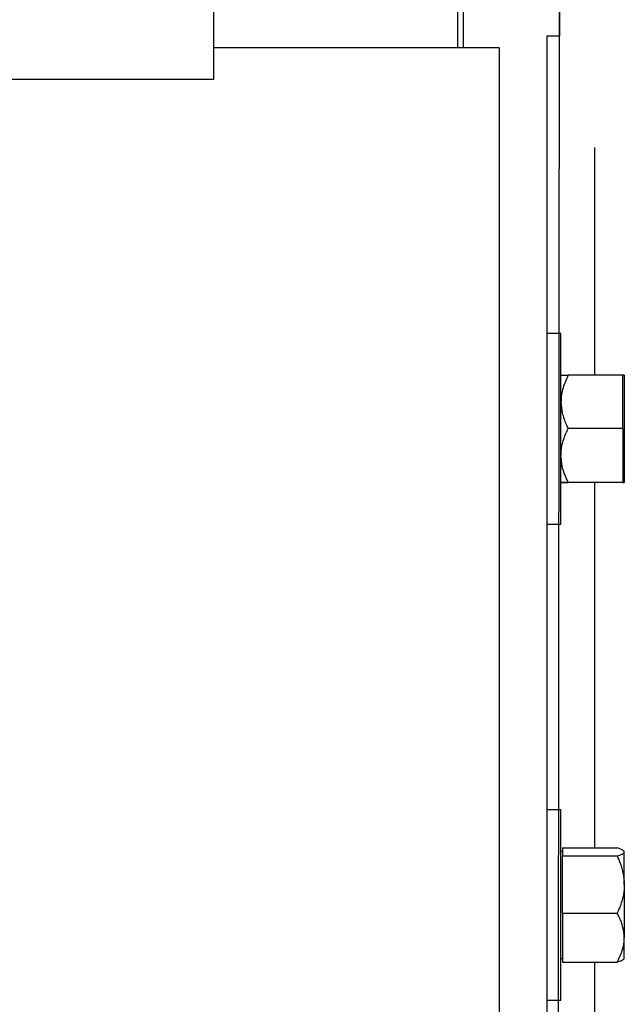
# Model space of a CAD drawing. Header units: inches. Extents: x 170 to 284, y 215 to 248.
# Tile 405 of 656: x 206.566 to 206.783, y 224.001 to 224.355. Entities that reach past the tile are written whole.
import ezdxf

# ---------------------------------------------------------------- set-up
doc = ezdxf.new("R2010")
doc.units = ezdxf.units.IN
doc.header["$LTSCALE"] = 0.25
doc.header["$MEASUREMENT"] = 0
doc.layers.add('RH FRONT OF HOOD', color=7, linetype='Continuous')

msp = doc.modelspace()

# ---------------------------------------------------------------- linework, layer by layer
at = {"layer": 'RH FRONT OF HOOD'}
for p, q in [((206.7598002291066, 224.4086787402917), (206.7598002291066, 224.3487565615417)), ((206.7252508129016, 224.3444764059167), (206.7252508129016, 224.3934313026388)), ((206.7552119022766, 220.1328032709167), (206.7598002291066, 224.3934313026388)), ((206.6353675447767, 224.3332527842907), (206.6353675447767, 224.3701573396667)), ((206.7231107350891, 224.3701573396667), (206.7231107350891, 224.3444764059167)), ((206.7552119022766, 224.3487565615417), (206.7552119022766, 220.1328032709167)), ((206.7598002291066, 224.3487565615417), (206.7552119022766, 224.3487565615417)), ((206.7231107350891, 224.3444764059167), (206.6353675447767, 224.3444764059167)), ((206.7252508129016, 224.3444764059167), (206.7231107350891, 224.3444764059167)), ((206.7380912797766, 224.3444764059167), (206.7252508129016, 224.3444764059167)), ((206.7380912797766, 224.3444764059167), (206.7380912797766, 220.1328032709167)), ((206.5326438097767, 224.3332527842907), (206.6353675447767, 224.3332527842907)), ((206.7723325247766, 224.3086416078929), (206.7723325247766, 224.2268157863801)), ((206.7602796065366, 224.2417526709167), (206.7552119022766, 224.2417526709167)), ((206.7602796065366, 224.2075114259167), (206.7602796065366, 224.2417526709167)), ((206.7825021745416, 224.2268157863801), (206.7628476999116, 224.2268157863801)), ((206.7825021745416, 224.2172074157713), (206.7825021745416, 224.2268157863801)), ((206.7830500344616, 224.2267721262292), (206.7825021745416, 224.2267721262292)), ((206.7830500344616, 224.2267721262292), (206.7830500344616, 224.1979468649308)), ((206.7825021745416, 224.2075990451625), (206.7825021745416, 224.2172074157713)), ((206.7602796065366, 224.1732701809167), (206.7602796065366, 224.2075114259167)), ((206.7825021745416, 224.2075990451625), (206.7628476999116, 224.2075990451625)), ((206.7825021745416, 224.2075990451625), (206.7825021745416, 224.1979468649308)), ((206.7825021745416, 224.1979468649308), (206.7825021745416, 224.1882946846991)), ((206.7830500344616, 224.1979468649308), (206.7830500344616, 224.1882507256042)), ((206.7825021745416, 224.1882946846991), (206.7628476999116, 224.1882946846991)), ((206.7825021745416, 224.1882070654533), (206.7628476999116, 224.1882070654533)), ((206.7723325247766, 224.1882070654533), (206.7723325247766, 224.0568492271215)), ((206.7825021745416, 224.1882508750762), (206.7825021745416, 224.1882946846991)), ((206.7825021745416, 224.1882070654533), (206.7825021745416, 224.1882508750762)), ((206.7825021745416, 224.1882507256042), (206.7830500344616, 224.1882507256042)), ((206.7552119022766, 224.1732701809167), (206.7602796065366, 224.1732701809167)), ((206.7602796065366, 224.0705464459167), (206.7552119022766, 224.0705464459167)), ((206.7602796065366, 224.0363052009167), (206.7602796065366, 224.0705464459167)), ((206.7608274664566, 224.0555659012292), (206.7602796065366, 224.0555659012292)), ((206.7608274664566, 224.0568492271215), (206.7608274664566, 224.055402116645)), ((206.7608274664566, 224.0568492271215), (206.7804819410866, 224.0568492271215)), ((206.7608274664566, 224.055402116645), (206.7608274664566, 224.0539550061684)), ((206.7608274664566, 224.043682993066), (206.7608274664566, 224.0539550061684)), ((206.7608274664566, 224.0539550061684), (206.7804819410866, 224.0539550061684)), ((206.7830500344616, 224.0555659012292), (206.782857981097, 224.0557887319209)), ((206.7830500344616, 224.055402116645), (206.7830500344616, 224.0555659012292)), ((206.7830500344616, 224.043682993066), (206.7830500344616, 224.055402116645)), ((206.7608274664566, 224.0334109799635), (206.7608274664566, 224.043682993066)), ((206.7830500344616, 224.043682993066), (206.7830500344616, 224.0245860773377)), ((206.7602796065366, 224.0020639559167), (206.7602796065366, 224.0363052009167)), ((206.7608274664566, 224.0334109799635), (206.7608274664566, 224.0245860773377)), ((206.7608274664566, 224.0334109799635), (206.7804819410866, 224.0334109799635)), ((206.7608274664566, 224.0245860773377), (206.7608274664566, 224.0157611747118)), ((206.7830500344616, 224.0170445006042), (206.7830500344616, 224.0245860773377)), ((206.7602796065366, 224.0170445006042), (206.7608274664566, 224.0170445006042)), ((206.7608274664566, 224.0157611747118), (206.7804819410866, 224.0157611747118)), ((206.7723325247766, 224.0157611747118), (206.7723325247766, 223.8856430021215)), ((206.782857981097, 224.0168216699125), (206.7830500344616, 224.0170445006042)), ((206.7552119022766, 224.0020639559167), (206.7602796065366, 224.0020639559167))]:
    msp.add_line(p, q, dxfattribs=at)
for points, knots in [([(206.7628476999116, 224.2268157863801), (206.7621731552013, 224.2253217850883), (206.7607994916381, 224.2222793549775), (206.760284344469, 224.2189566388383), (206.7602797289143, 224.2172525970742), (206.7602796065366, 224.2172074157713)], [0, 0, 0, 0, 0.484341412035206, 0.9863277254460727, 1, 1, 1, 1]), ([(206.7602796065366, 224.2267719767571), (206.7603773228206, 224.2267781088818), (206.7605762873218, 224.2267905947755), (206.7617281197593, 224.226805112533), (206.7625953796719, 224.2268133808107), (206.7628476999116, 224.2268157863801)], [0, 0, 0, 0, 0.4062905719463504, 0.8272664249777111, 1, 1, 1, 1]), ([(206.7602796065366, 224.2172074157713), (206.7603773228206, 224.215862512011), (206.7605762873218, 224.2131240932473), (206.7617281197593, 224.2099400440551), (206.7625953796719, 224.2081266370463), (206.7628476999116, 224.2075990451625)], [0, 0, 0, 0, 0.4062905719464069, 0.8272664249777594, 1, 1, 1, 1]), ([(206.7602796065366, 224.1979468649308), (206.7602823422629, 224.198167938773), (206.7603002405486, 224.1996142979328), (206.7607219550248, 224.202313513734), (206.7617491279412, 224.2052955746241), (206.7625761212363, 224.2070296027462), (206.7628476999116, 224.2075990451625)], [0, 0, 0, 0, 0.06653229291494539, 0.4352825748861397, 0.8145508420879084, 1, 1, 1, 1]), ([(206.7628476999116, 224.1882946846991), (206.7624661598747, 224.1891118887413), (206.7615634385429, 224.1910453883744), (206.7605227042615, 224.1942673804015), (206.7603613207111, 224.1967100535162), (206.7602796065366, 224.1979468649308)], [0, 0, 0, 0, 0.2654599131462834, 0.6280764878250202, 1, 1, 1, 1]), ([(206.7628476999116, 224.1882946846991), (206.7621731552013, 224.1882878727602), (206.7607994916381, 224.1882740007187), (206.760284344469, 224.1882588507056), (206.7602797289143, 224.1882510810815), (206.7602796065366, 224.1882508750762)], [0, 0, 0, 0, 0.4843414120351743, 0.9863277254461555, 1, 1, 1, 1]), ([(206.7602796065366, 224.1882508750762), (206.7603773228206, 224.1882447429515), (206.7605762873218, 224.1882322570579), (206.7617281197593, 224.1882177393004), (206.7625953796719, 224.1882094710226), (206.7628476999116, 224.1882070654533)], [0, 0, 0, 0, 0.4062905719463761, 0.8272664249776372, 1, 1, 1, 1]), ([(206.7830500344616, 224.055402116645), (206.7829523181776, 224.0556046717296), (206.7827533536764, 224.0560171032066), (206.7816015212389, 224.056496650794), (206.7807342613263, 224.0567697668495), (206.7804819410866, 224.0568492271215)], [0, 0, 0, 0, 0.4062905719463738, 0.8272664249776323, 1, 1, 1, 1]), ([(206.7804819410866, 224.0539550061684), (206.7811564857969, 224.0541800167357), (206.7825301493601, 224.0546382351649), (206.7830452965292, 224.0551386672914), (206.7830499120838, 224.0553953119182), (206.7830500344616, 224.055402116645)], [0, 0, 0, 0, 0.4843414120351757, 0.9863277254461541, 1, 1, 1, 1]), ([(206.7804819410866, 224.0539550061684), (206.7808634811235, 224.0530853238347), (206.7817662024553, 224.0510276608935), (206.7828069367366, 224.0475987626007), (206.782968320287, 224.0449992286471), (206.7830500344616, 224.043682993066)], [0, 0, 0, 0, 0.2654599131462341, 0.6280764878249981, 1, 1, 1, 1]), ([(206.7830500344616, 224.043682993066), (206.7830472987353, 224.043447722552), (206.7830294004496, 224.041908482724), (206.7826076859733, 224.0390359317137), (206.781580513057, 224.0358623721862), (206.7807535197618, 224.0340169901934), (206.7804819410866, 224.0334109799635)], [0, 0, 0, 0, 0.06653229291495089, 0.4352825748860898, 0.8145508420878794, 1, 1, 1, 1]), ([(206.7830500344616, 224.0245860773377), (206.7829523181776, 224.0258213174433), (206.7827533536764, 224.0283364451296), (206.7816015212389, 224.0312608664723), (206.7807342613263, 224.0329264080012), (206.7804819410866, 224.0334109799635)], [0, 0, 0, 0, 0.4062905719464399, 0.8272664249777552, 1, 1, 1, 1]), ([(206.7804819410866, 224.0157611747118), (206.7811564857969, 224.0171333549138), (206.7825301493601, 224.0199277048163), (206.7830452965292, 224.0229794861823), (206.7830499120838, 224.024544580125), (206.7830500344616, 224.0245860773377)], [0, 0, 0, 0, 0.4843414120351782, 0.9863277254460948, 1, 1, 1, 1]), ([(206.7827912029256, 224.0168792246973), (206.7827369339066, 224.0167872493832), (206.7825591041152, 224.0164858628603), (206.7815943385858, 224.016113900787), (206.7807326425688, 224.0158406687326), (206.7804819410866, 224.0157611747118)], [0, 0, 0, 0, 0.2374711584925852, 0.7781501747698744, 1, 1, 1, 1])]:
    msp.add_open_spline(points, degree=3, knots=knots, dxfattribs=at)

doc.saveas('drawing.dxf')
